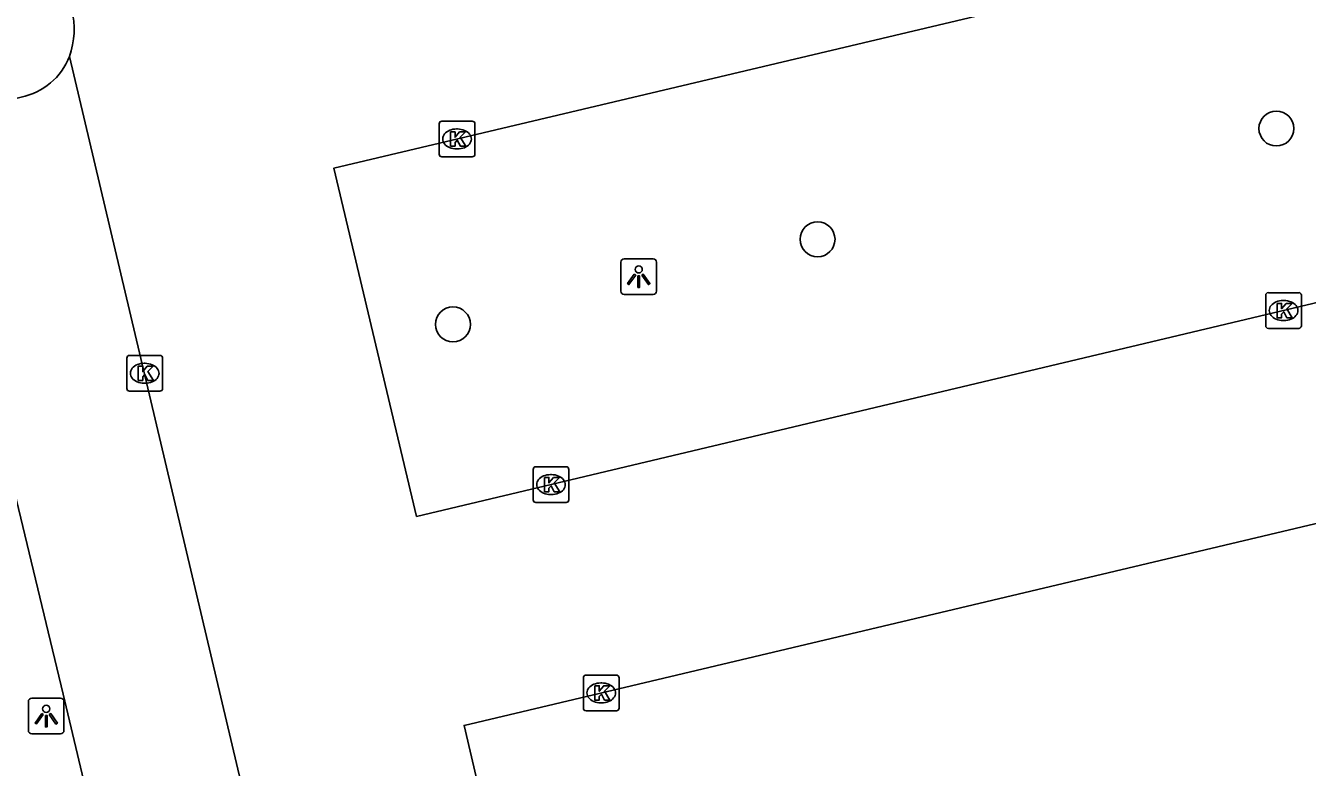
# Model space of a CAD drawing. Extents: x 158038 to 159242, y 380133 to 381214.
# Drawn here: x 158748.37 to 158784.27, y 381124.5 to 381145.26 of the extents above; entities that cross this region are included whole.
import ezdxf

# ---------------------------------------------------------------- set-up
doc = ezdxf.new("R2010")
doc.units = 0
for name, color, linetype in [('IMGEO_Boom', 7, 'Continuous'), ('IMGEO_Kolk', 7, 'Continuous'), ('IMGEO_Lichtpunt', 7, 'Continuous'), ('IMGEO_Rijbaan_lokaal_open', 7, 'Continuous'), ('IMGEO_Voetpad_open', 7, 'Continuous')]:
    doc.layers.add(name, color=color, linetype=linetype)

msp = doc.modelspace()

# ---------------------------------------------------------------- linework, layer by layer
at = {"layer": 'IMGEO_Boom'}
for centre in [(158783.402, 381142.381), (158770.55, 381139.28), (158760.339, 381136.899)]:
    msp.add_circle(centre, 0.489, dxfattribs=at)
at = {"layer": 'IMGEO_Kolk'}
for p, q in [((158760.027, 381142.588), (158760.879, 381142.588)), ((158759.952, 381141.662), (158759.952, 381142.514)), ((158760.44, 381142.368), (158760.465, 381142.368)), ((158760.953, 381142.514), (158760.953, 381141.662)), ((158760.879, 381141.588), (158760.027, 381141.588)), ((158760.463, 381141.808), (158760.438, 381141.808)), ((158783.101, 381136.86), (158783.101, 381137.712)), ((158783.176, 381137.786), (158784.028, 381137.786)), ((158783.589, 381137.566), (158783.614, 381137.566)), ((158784.102, 381137.712), (158784.102, 381136.86)), ((158783.612, 381137.006), (158783.587, 381137.006)), ((158784.028, 381136.786), (158783.176, 381136.786)), ((158751.204, 381135.103), (158751.204, 381135.955)), ((158751.279, 381136.029), (158752.131, 381136.029)), ((158751.692, 381135.809), (158751.717, 381135.809)), ((158752.205, 381135.955), (158752.205, 381135.103)), ((158752.131, 381135.029), (158751.279, 381135.029)), ((158751.715, 381135.249), (158751.69, 381135.249)), ((158762.658, 381132.913), (158763.51, 381132.913)), ((158762.583, 381131.987), (158762.583, 381132.839)), ((158763.071, 381132.693), (158763.096, 381132.693)), ((158763.584, 381132.839), (158763.584, 381131.987)), ((158763.51, 381131.913), (158762.658, 381131.913)), ((158763.094, 381132.133), (158763.069, 381132.133)), ((158763.99, 381126.156), (158763.99, 381127.008)), ((158764.065, 381127.082), (158764.917, 381127.082)), ((158764.478, 381126.862), (158764.503, 381126.862)), ((158764.991, 381127.008), (158764.991, 381126.156)), ((158764.917, 381126.082), (158764.065, 381126.082)), ((158764.501, 381126.302), (158764.476, 381126.302))]:
    msp.add_line(p, q, dxfattribs=at)
for points in [[(158760.027, 381142.588), (158760.879, 381142.588)], [(158759.952, 381141.662), (158759.952, 381142.514)], [(158760.273, 381142.288), (158760.396, 381142.288), (158760.396, 381142.137), (158760.526, 381142.288), (158760.69, 381142.288), (158760.544, 381142.137), (158760.697, 381141.888), (158760.545, 381141.888), (158760.46, 381142.052), (158760.396, 381141.985), (158760.396, 381141.888), (158760.273, 381141.888), (158760.273, 381142.288)], [(158760.953, 381142.514), (158760.953, 381141.662)], [(158760.879, 381141.588), (158760.027, 381141.588)], [(158783.101, 381136.86), (158783.101, 381137.712)], [(158783.176, 381137.786), (158784.028, 381137.786)], [(158784.102, 381137.712), (158784.102, 381136.86)], [(158783.422, 381137.486), (158783.545, 381137.486), (158783.545, 381137.335), (158783.675, 381137.486), (158783.839, 381137.486), (158783.693, 381137.335), (158783.846, 381137.086), (158783.694, 381137.086), (158783.609, 381137.25), (158783.545, 381137.183), (158783.545, 381137.086), (158783.422, 381137.086), (158783.422, 381137.486)], [(158784.028, 381136.786), (158783.176, 381136.786)], [(158751.204, 381135.103), (158751.204, 381135.955)], [(158751.279, 381136.029), (158752.131, 381136.029)], [(158752.205, 381135.955), (158752.205, 381135.103)], [(158751.525, 381135.729), (158751.648, 381135.729), (158751.648, 381135.578), (158751.778, 381135.729), (158751.942, 381135.729), (158751.796, 381135.578), (158751.949, 381135.329), (158751.797, 381135.329), (158751.712, 381135.493), (158751.648, 381135.426), (158751.648, 381135.329), (158751.525, 381135.329), (158751.525, 381135.729)], [(158752.131, 381135.029), (158751.279, 381135.029)], [(158762.658, 381132.913), (158763.51, 381132.913)], [(158762.583, 381131.987), (158762.583, 381132.839)], [(158762.904, 381132.613), (158763.027, 381132.613), (158763.027, 381132.462), (158763.157, 381132.613), (158763.321, 381132.613), (158763.175, 381132.462), (158763.328, 381132.213), (158763.176, 381132.213), (158763.091, 381132.377), (158763.027, 381132.31), (158763.027, 381132.213), (158762.904, 381132.213), (158762.904, 381132.613)], [(158763.584, 381132.839), (158763.584, 381131.987)], [(158763.51, 381131.913), (158762.658, 381131.913)], [(158763.99, 381126.156), (158763.99, 381127.008)], [(158764.065, 381127.082), (158764.917, 381127.082)], [(158764.311, 381126.782), (158764.434, 381126.782), (158764.434, 381126.631), (158764.564, 381126.782), (158764.728, 381126.782), (158764.582, 381126.631), (158764.735, 381126.382), (158764.583, 381126.382), (158764.498, 381126.546), (158764.434, 381126.479), (158764.434, 381126.382), (158764.311, 381126.382), (158764.311, 381126.782)], [(158764.991, 381127.008), (158764.991, 381126.156)], [(158764.917, 381126.082), (158764.065, 381126.082)]]:
    msp.add_lwpolyline(points, dxfattribs=at)
for centre, start, end in [((158760.029, 381142.512), 91.552, 178.448), ((158760.029, 381142.512), 91.552, 178.448), ((158760.877, 381142.512), 1.552, 88.448), ((158760.877, 381142.512), 1.552, 88.448), ((158760.029, 381141.664), 181.552, 268.448), ((158760.029, 381141.664), 181.552, 268.448), ((158760.877, 381141.664), 271.552, 358.448), ((158760.877, 381141.664), 271.552, 358.448), ((158783.178, 381137.71), 91.552, 178.448), ((158783.178, 381137.71), 91.552, 178.448), ((158784.026, 381137.71), 1.552, 88.448), ((158784.026, 381137.71), 1.552, 88.448), ((158783.178, 381136.862), 181.552, 268.448), ((158783.178, 381136.862), 181.552, 268.448), ((158784.026, 381136.862), 271.552, 358.448), ((158784.026, 381136.862), 271.552, 358.448), ((158751.281, 381135.953), 91.552, 178.448), ((158751.281, 381135.953), 91.552, 178.448), ((158752.129, 381135.953), 1.552, 88.448), ((158752.129, 381135.953), 1.552, 88.448), ((158751.281, 381135.105), 181.552, 268.448), ((158751.281, 381135.105), 181.552, 268.448), ((158752.129, 381135.105), 271.552, 358.448), ((158752.129, 381135.105), 271.552, 358.448), ((158762.66, 381132.837), 91.552, 178.448), ((158762.66, 381132.837), 91.552, 178.448), ((158763.508, 381132.837), 1.552, 88.448), ((158763.508, 381132.837), 1.552, 88.448), ((158762.66, 381131.989), 181.552, 268.448), ((158762.66, 381131.989), 181.552, 268.448), ((158763.508, 381131.989), 271.552, 358.448), ((158763.508, 381131.989), 271.552, 358.448), ((158764.067, 381127.006), 91.552, 178.448), ((158764.067, 381127.006), 91.552, 178.448), ((158764.915, 381127.006), 1.552, 88.448), ((158764.915, 381127.006), 1.552, 88.448), ((158764.067, 381126.158), 181.552, 268.448), ((158764.067, 381126.158), 181.552, 268.448), ((158764.915, 381126.158), 271.552, 358.448), ((158764.915, 381126.158), 271.552, 358.448)]:
    msp.add_arc(centre, 0.0765, start, end, dxfattribs=at)
for centre, major_axis, ratio, start_param, end_param in [((158760.439, 381142.088), (-0.387, 0.002), 0.722429, 4.712389, 7.853982), ((158760.464, 381142.088), (-0.39, 0.002), 0.717154, 1.570796, 4.712389), ((158783.588, 381137.286), (-0.387, 0.002), 0.722429, 4.712389, 7.853982), ((158783.613, 381137.286), (-0.39, 0.002), 0.717154, 1.570796, 4.712389), ((158751.691, 381135.529), (-0.387, 0.002), 0.722429, 4.712389, 7.853982), ((158751.716, 381135.529), (-0.39, 0.002), 0.717154, 1.570796, 4.712389), ((158763.07, 381132.413), (-0.387, 0.002), 0.722429, 4.712389, 7.853982), ((158763.095, 381132.413), (-0.39, 0.002), 0.717154, 1.570796, 4.712389), ((158764.477, 381126.582), (-0.387, 0.002), 0.722429, 4.712389, 7.853982), ((158764.502, 381126.582), (-0.39, 0.002), 0.717154, 1.570796, 4.712389)]:
    msp.add_ellipse(centre, major_axis=major_axis, ratio=ratio, start_param=start_param, end_param=end_param, dxfattribs=at)
at = {"layer": 'IMGEO_Lichtpunt'}
for p, q in [((158765.043, 381138.639), (158765.043, 381137.832)), ((158765.043, 381138.639), (158765.043, 381137.832)), ((158765.945, 381138.734), (158765.137, 381138.734)), ((158765.945, 381138.734), (158765.137, 381138.734)), ((158766.039, 381137.832), (158766.039, 381138.639)), ((158766.039, 381137.832), (158766.039, 381138.639)), ((158765.137, 381137.738), (158765.945, 381137.738)), ((158765.137, 381137.738), (158765.945, 381137.738)), ((158749.349, 381126.434), (158748.541, 381126.434)), ((158749.349, 381126.434), (158748.541, 381126.434)), ((158748.447, 381126.339), (158748.447, 381125.532)), ((158748.447, 381126.339), (158748.447, 381125.532)), ((158749.443, 381125.532), (158749.443, 381126.339)), ((158749.443, 381125.532), (158749.443, 381126.339)), ((158748.541, 381125.438), (158749.349, 381125.438)), ((158748.541, 381125.438), (158749.349, 381125.438))]:
    msp.add_line(p, q, dxfattribs=at)
for points in [[(158765.417, 381138.303), (158765.456, 381138.275), (158765.268, 381138.013), (158765.23, 381138.04), (158765.417, 381138.303)], [(158765.519, 381138.255), (158765.566, 381138.255), (158765.566, 381137.933), (158765.519, 381137.933), (158765.519, 381138.255)], [(158765.629, 381138.275), (158765.667, 381138.302), (158765.854, 381138.04), (158765.815, 381138.012), (158765.629, 381138.275)], [(158748.821, 381126.003), (158748.86, 381125.975), (158748.672, 381125.713), (158748.634, 381125.74), (158748.821, 381126.003)], [(158748.923, 381125.955), (158748.97, 381125.955), (158748.97, 381125.633), (158748.923, 381125.633), (158748.923, 381125.955)], [(158749.033, 381125.975), (158749.071, 381126.002), (158749.258, 381125.74), (158749.219, 381125.712), (158749.033, 381125.975)]]:
    msp.add_lwpolyline(points, dxfattribs=at)
for centre in [(158765.542, 381138.437), (158748.946, 381126.137)]:
    msp.add_circle(centre, 0.0994, dxfattribs=at)
for centre, start, end in [((158765.137, 381138.639), 90, 180), ((158765.137, 381138.639), 90, 180), ((158765.945, 381138.639), 0, 90), ((158765.945, 381138.639), 0, 90), ((158765.137, 381137.832), 180, 270), ((158765.137, 381137.832), 180, 270), ((158765.945, 381137.832), 270, 0), ((158765.945, 381137.832), 270, 360), ((158748.541, 381126.339), 90, 180), ((158748.541, 381126.339), 90, 180), ((158749.349, 381126.339), 0, 90), ((158749.349, 381126.339), 0, 90), ((158748.541, 381125.532), 180, 270), ((158748.541, 381125.532), 180, 270), ((158749.349, 381125.532), 270, 0), ((158749.349, 381125.532), 270, 360)]:
    msp.add_arc(centre, 0.0946, start, end, dxfattribs=at)
at = {"layer": 'IMGEO_Rijbaan_lokaal_open'}
for points in [[(158759.318, 381131.517), (158757.002, 381141.272), (158804.982, 381152.627), (158807.285, 381142.91), (158759.318, 381131.517)], [(158749.595, 381144.398), (158758.112, 381108.371)], [(158808.656, 381137.041), (158810.972, 381127.324), (158762.941, 381115.893), (158760.651, 381125.674), (158808.656, 381137.041)]]:
    msp.add_lwpolyline(points, dxfattribs=at)
msp.add_arc((158747.578, 381145.145), 2.151, 339.6757, 15.4695, dxfattribs=at)
at = {"layer": 'IMGEO_Voetpad_open'}
msp.add_lwpolyline([(158748.243, 381143.26), (158745.545, 381142.608), (158749.419, 381126.543), (158753.981, 381107.372)], dxfattribs=at)
msp.add_arc((158747.881, 381145.062), 1.838, 281.3481, 338.8277, dxfattribs=at)

doc.saveas('drawing.dxf')
